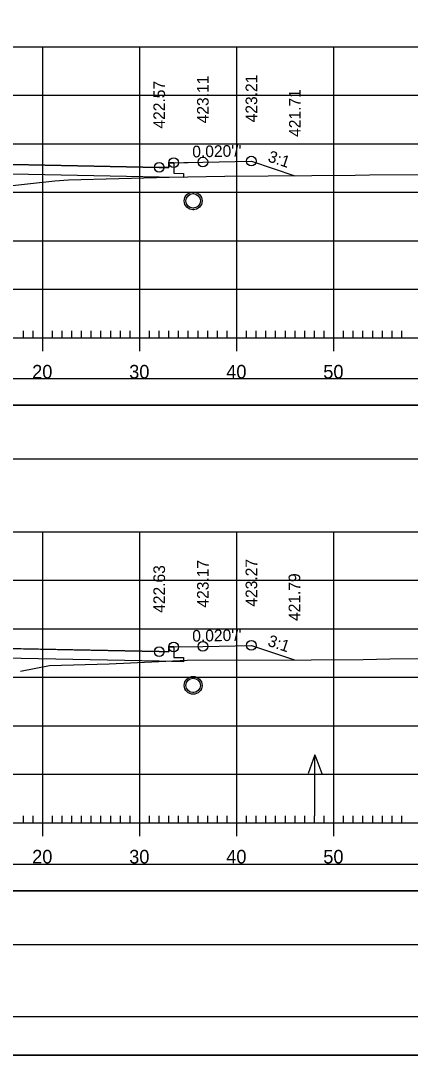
# Model space of a CAD drawing. Extents: x 1371057 to 1372761, y 380005 to 390517.
# Drawn here: x 1371245.3 to 1371285.4, y 388111.9 to 388218.6 of the extents above; entities that cross this region are included whole.
import ezdxf

# ---------------------------------------------------------------- set-up
doc = ezdxf.new("R2010")
doc.units = 0
for name, color, linetype in [('R_Alt Surface', 7, 'Continuous'), ('R_Axis', 7, 'Continuous'), ('R_Axis Annot', 7, 'Continuous'), ('R_Border', 7, 'Continuous'), ('R_Detour', 7, 'Continuous'), ('R_Dimension', 7, 'Continuous'), ('R_Exist Surface', 7, 'Continuous'), ('R_Fin Surface', 7, 'Continuous'), ('R_Fin Surface Annot', 7, 'Continuous'), ('R_Grid', 7, 'Continuous'), ('R_No Plot', 7, 'Continuous'), ('R_Water', 7, 'Continuous'), ('R_Water Annot', 7, 'Continuous')]:
    doc.layers.add(name, color=color, linetype=linetype)

msp = doc.modelspace()

# ---------------------------------------------------------------- linework, layer by layer
at = {"layer": 'R_Alt Surface'}
for points in [[(1371261.03, 388203.95), (1371264.03, 388204.01), (1371269.03, 388204.11), (1371273.51, 388202.61)], [(1371261.03, 388203.95), (1371261.03, 388202.87), (1371262.03, 388202.85), (1371262.03, 388202.42), (1371259.53, 388202.47), (1371227.53, 388203.11), (1371215.53, 388202.87), (1371215.53, 388203.7), (1371202.53, 388203.44), (1371202.52, 388202.61), (1371195.53, 388202.47), (1371193.03, 388202.42), (1371193.03, 388202.85), (1371194.03, 388202.87), (1371194.03, 388203.95)], [(1371261.03, 388154.02), (1371261.03, 388152.94), (1371262.03, 388152.92), (1371262.03, 388152.49), (1371259.53, 388152.54), (1371227.53, 388153.18), (1371215.53, 388152.94), (1371215.53, 388153.77), (1371202.53, 388153.51), (1371202.52, 388152.68), (1371195.53, 388152.54), (1371193.03, 388152.49), (1371193.03, 388152.92), (1371194.03, 388152.94), (1371194.03, 388154.02)], [(1371261.03, 388154.02), (1371264.03, 388154.08), (1371269.03, 388154.18), (1371273.47, 388152.7)]]:
    msp.add_lwpolyline(points, dxfattribs=at)
at = {"layer": 'R_Axis'}
for p, q in [((1371247.53, 388184.5), (1371247.53, 388187.3)), ((1371257.53, 388184.5), (1371257.53, 388187.3)), ((1371267.53, 388184.5), (1371267.53, 388187.3)), ((1371277.53, 388184.5), (1371277.53, 388187.3)), ((1371077.53, 388185.9), (1371377.53, 388185.9)), ((1371245.53, 388185.9), (1371245.53, 388186.6)), ((1371246.53, 388185.9), (1371246.53, 388186.6)), ((1371248.53, 388185.9), (1371248.53, 388186.6)), ((1371249.53, 388185.9), (1371249.53, 388186.6)), ((1371250.53, 388185.9), (1371250.53, 388186.6)), ((1371251.53, 388185.9), (1371251.53, 388186.6)), ((1371252.53, 388185.9), (1371252.53, 388186.6)), ((1371253.53, 388185.9), (1371253.53, 388186.6)), ((1371254.53, 388185.9), (1371254.53, 388186.6)), ((1371255.53, 388185.9), (1371255.53, 388186.6)), ((1371256.53, 388185.9), (1371256.53, 388186.6)), ((1371258.53, 388185.9), (1371258.53, 388186.6)), ((1371259.53, 388185.9), (1371259.53, 388186.6)), ((1371260.53, 388185.9), (1371260.53, 388186.6)), ((1371261.53, 388185.9), (1371261.53, 388186.6)), ((1371262.53, 388185.9), (1371262.53, 388186.6)), ((1371263.53, 388185.9), (1371263.53, 388186.6)), ((1371264.53, 388185.9), (1371264.53, 388186.6)), ((1371265.53, 388185.9), (1371265.53, 388186.6)), ((1371266.53, 388185.9), (1371266.53, 388186.6)), ((1371268.53, 388185.9), (1371268.53, 388186.6)), ((1371269.53, 388185.9), (1371269.53, 388186.6)), ((1371270.53, 388185.9), (1371270.53, 388186.6)), ((1371271.53, 388185.9), (1371271.53, 388186.6)), ((1371272.53, 388185.9), (1371272.53, 388186.6)), ((1371273.53, 388185.9), (1371273.53, 388186.6)), ((1371274.53, 388185.9), (1371274.53, 388186.6)), ((1371275.53, 388185.9), (1371275.53, 388186.6)), ((1371276.53, 388185.9), (1371276.53, 388186.6)), ((1371278.53, 388185.9), (1371278.53, 388186.6)), ((1371279.53, 388185.9), (1371279.53, 388186.6)), ((1371280.53, 388185.9), (1371280.53, 388186.6)), ((1371281.53, 388185.9), (1371281.53, 388186.6)), ((1371282.53, 388185.9), (1371282.53, 388186.6)), ((1371283.53, 388185.9), (1371283.53, 388186.6)), ((1371284.53, 388185.9), (1371284.53, 388186.6)), ((1371247.53, 388134.5), (1371247.53, 388137.3)), ((1371257.53, 388134.5), (1371257.53, 388137.3)), ((1371267.53, 388134.5), (1371267.53, 388137.3)), ((1371277.53, 388134.5), (1371277.53, 388137.3)), ((1371077.53, 388135.9), (1371377.53, 388135.9)), ((1371245.53, 388135.9), (1371245.53, 388136.6)), ((1371246.53, 388135.9), (1371246.53, 388136.6)), ((1371248.53, 388135.9), (1371248.53, 388136.6)), ((1371249.53, 388135.9), (1371249.53, 388136.6)), ((1371250.53, 388135.9), (1371250.53, 388136.6)), ((1371251.53, 388135.9), (1371251.53, 388136.6)), ((1371252.53, 388135.9), (1371252.53, 388136.6)), ((1371253.53, 388135.9), (1371253.53, 388136.6)), ((1371254.53, 388135.9), (1371254.53, 388136.6)), ((1371255.53, 388135.9), (1371255.53, 388136.6)), ((1371256.53, 388135.9), (1371256.53, 388136.6)), ((1371258.53, 388135.9), (1371258.53, 388136.6)), ((1371259.53, 388135.9), (1371259.53, 388136.6)), ((1371260.53, 388135.9), (1371260.53, 388136.6)), ((1371261.53, 388135.9), (1371261.53, 388136.6)), ((1371262.53, 388135.9), (1371262.53, 388136.6)), ((1371263.53, 388135.9), (1371263.53, 388136.6)), ((1371264.53, 388135.9), (1371264.53, 388136.6)), ((1371265.53, 388135.9), (1371265.53, 388136.6)), ((1371266.53, 388135.9), (1371266.53, 388136.6)), ((1371268.53, 388135.9), (1371268.53, 388136.6)), ((1371269.53, 388135.9), (1371269.53, 388136.6)), ((1371270.53, 388135.9), (1371270.53, 388136.6)), ((1371271.53, 388135.9), (1371271.53, 388136.6)), ((1371272.53, 388135.9), (1371272.53, 388136.6)), ((1371273.53, 388135.9), (1371273.53, 388136.6)), ((1371274.53, 388135.9), (1371274.53, 388136.6)), ((1371275.53, 388135.9), (1371275.53, 388136.6)), ((1371276.53, 388135.9), (1371276.53, 388136.6)), ((1371278.53, 388135.9), (1371278.53, 388136.6)), ((1371279.53, 388135.9), (1371279.53, 388136.6)), ((1371280.53, 388135.9), (1371280.53, 388136.6)), ((1371281.53, 388135.9), (1371281.53, 388136.6)), ((1371282.53, 388135.9), (1371282.53, 388136.6)), ((1371283.53, 388135.9), (1371283.53, 388136.6)), ((1371284.53, 388135.9), (1371284.53, 388136.6))]:
    msp.add_line(p, q, dxfattribs=at)
at = {"layer": 'R_Border'}
msp.add_line((1371385.71, 388115.9), (1371069.53, 388115.9), dxfattribs=at)
at = {"layer": 'R_Detour'}
for points in [[(1371074.37, 388178.95), (1371380.68, 388178.95), (1371380.68, 388181.66), (1371074.37, 388181.66)], [(1371076.48, 388128.87), (1371382.79, 388128.87), (1371382.79, 388131.58), (1371076.48, 388131.58)]]:
    msp.add_lwpolyline(points, close=True, dxfattribs=at)
at = {"layer": 'R_Dimension'}
for points in [[(1371074.37, 388173.43), (1371380.68, 388173.43), (1371380.68, 388178.95), (1371074.37, 388178.95)], [(1371076.48, 388123.35), (1371382.79, 388123.35), (1371382.79, 388128.87), (1371076.48, 388128.87)]]:
    msp.add_lwpolyline(points, close=True, dxfattribs=at)
at = {"layer": 'R_Exist Surface'}
for p, q in [((1371263.03, 388200.95), (1371263.03, 388200.89)), ((1371263.03, 388199.12), (1371263.03, 388199.06)), ((1371263.03, 388151), (1371263.03, 388150.94)), ((1371263.03, 388149.17), (1371263.03, 388149.11))]:
    msp.add_line(p, q, dxfattribs=at)
for points in [[(1371243.11, 388201.45), (1371248.79, 388202.08), (1371250.18, 388202.18), (1371260.56, 388202.45), (1371266.31, 388202.56), (1371279.73, 388202.66), (1371281.2, 388202.68), (1371294.93, 388202.76)], [(1371245.25, 388151.52), (1371248.22, 388152.1), (1371254.37, 388152.27), (1371262.41, 388152.66), (1371275.18, 388152.7), (1371280.54, 388152.72), (1371283.28, 388152.81), (1371290.85, 388152.85)]]:
    msp.add_lwpolyline(points, dxfattribs=at)
msp.add_circle((1371263.03, 388200.01), 0.917, dxfattribs=at)
at = {"layer": 'R_Fin Surface'}
for points in [[(1371180.95, 388202.42), (1371182.27, 388202.86), (1371186.03, 388204.11), (1371191.03, 388204.01), (1371192.47, 388203.98), (1371194.03, 388203.95), (1371194.26, 388203.95), (1371194.53, 388203.95), (1371194.53, 388203.45), (1371194.87, 388203.45), (1371195.53, 388203.47), (1371224.44, 388204.05), (1371227.53, 388204.11), (1371232.63, 388204.01), (1371259.52, 388203.47), (1371259.53, 388203.47), (1371260.52, 388203.45), (1371260.52, 388203.63), (1371260.53, 388203.95), (1371261.03, 388203.95), (1371262.07, 388203.97), (1371264.03, 388204.01), (1371269.03, 388204.11), (1371273.51, 388202.61)], [(1371261.03, 388203.95), (1371260.53, 388203.95), (1371260.52, 388203.45), (1371259.53, 388203.47), (1371227.53, 388204.11), (1371195.53, 388203.47), (1371194.53, 388203.45), (1371194.53, 388203.95), (1371194.03, 388203.95)], [(1371180.97, 388152.49), (1371182.32, 388152.94), (1371186.03, 388154.18), (1371191.03, 388154.08), (1371194.03, 388154.02), (1371194.22, 388154.02), (1371194.53, 388154.02), (1371194.53, 388153.52), (1371194.64, 388153.52), (1371195.53, 388153.54), (1371206.41, 388153.76), (1371227.53, 388154.18), (1371227.53, 388154.18), (1371240.26, 388153.92), (1371259.53, 388153.54), (1371260.52, 388153.52), (1371260.52, 388153.75), (1371260.53, 388154.02), (1371260.91, 388154.02), (1371261.03, 388154.02), (1371264.03, 388154.08), (1371269.03, 388154.18), (1371273.47, 388152.7)], [(1371261.03, 388154.02), (1371260.53, 388154.02), (1371260.52, 388153.52), (1371259.53, 388153.54), (1371227.53, 388154.18), (1371195.53, 388153.54), (1371194.53, 388153.52), (1371194.53, 388154.02), (1371194.03, 388154.02)]]:
    msp.add_lwpolyline(points, dxfattribs=at)
at = {"layer": 'R_Grid'}
for p, q in [((1371077.53, 388215.9), (1371377.53, 388215.9)), ((1371247.53, 388185.9), (1371247.53, 388215.9)), ((1371257.53, 388185.9), (1371257.53, 388215.9)), ((1371267.53, 388185.9), (1371267.53, 388215.9)), ((1371277.53, 388185.9), (1371277.53, 388215.9)), ((1371077.53, 388210.9), (1371377.53, 388210.9)), ((1371077.53, 388205.9), (1371377.53, 388205.9)), ((1371077.53, 388200.9), (1371377.53, 388200.9)), ((1371077.53, 388195.9), (1371377.53, 388195.9)), ((1371077.53, 388190.9), (1371377.53, 388190.9)), ((1371077.53, 388185.9), (1371377.53, 388185.9)), ((1371077.53, 388165.9), (1371377.53, 388165.9)), ((1371247.53, 388135.9), (1371247.53, 388165.9)), ((1371257.53, 388135.9), (1371257.53, 388165.9)), ((1371267.53, 388135.9), (1371267.53, 388165.9)), ((1371277.53, 388135.9), (1371277.53, 388165.9)), ((1371077.53, 388160.9), (1371377.53, 388160.9)), ((1371077.53, 388155.9), (1371377.53, 388155.9)), ((1371077.53, 388150.9), (1371377.53, 388150.9)), ((1371077.53, 388145.9), (1371377.53, 388145.9)), ((1371077.53, 388140.9), (1371377.53, 388140.9)), ((1371077.53, 388135.9), (1371377.53, 388135.9))]:
    msp.add_line(p, q, dxfattribs=at)
at = {"layer": 'R_No Plot'}
msp.add_line((1371057.12, 388111.92), (1371390.46, 388111.92), dxfattribs=at)
for points in [[(1371057.12, 388325.26), (1371390.46, 388325.26), (1371390.46, 388111.92), (1371057.12, 388111.92)], [(1371303.45, 388321.36), (1371323.07, 388321.36), (1371323.07, 388311.48), (1371339.18, 388311.48), (1371362.38, 388311.48), (1371362.5, 388283.33), (1371385.71, 388283.33), (1371385.71, 388115.9), (1371069.53, 388115.9), (1371069.53, 388321.36)]]:
    msp.add_lwpolyline(points, close=True, dxfattribs=at)
for centre, radius in [((1371261.03, 388203.95), 0.5), ((1371264.03, 388204.01), 0.5), ((1371269.03, 388204.11), 0.5), ((1371259.53, 388203.47), 0.5), ((1371259.53, 388153.54), 0.5), ((1371261.03, 388154.02), 0.5), ((1371264.03, 388154.08), 0.5), ((1371269.03, 388154.18), 0.5), ((1371263.03, 388150.06), 0.917)]:
    msp.add_circle(centre, radius, dxfattribs=at)
at = {"layer": 'R_Water'}
for p, q in [((1371263.03, 388200.79), (1371263.03, 388200.73)), ((1371263.03, 388199.29), (1371263.03, 388199.23)), ((1371263.03, 388150.84), (1371263.03, 388150.78)), ((1371263.03, 388149.34), (1371263.03, 388149.28))]:
    msp.add_line(p, q, dxfattribs=at)
for centre in [(1371263.03, 388200.01), (1371263.03, 388150.06)]:
    msp.add_circle(centre, 0.75, dxfattribs=at)
at = {"layer": 'R_Water Annot'}
for p, q in [((1371275.58, 388142.89), (1371274.88, 388140.96)), ((1371275.58, 388136.6), (1371275.58, 388142.89)), ((1371275.58, 388142.89), (1371276.28, 388140.96))]:
    msp.add_line(p, q, dxfattribs=at)

# ---------------------------------------------------------------- texts
at = {"layer": 'R_Axis Annot'}
for s, p in [('20', (1371246.44, 388181.7)), ('30', (1371256.44, 388181.7)), ('40', (1371266.44, 388181.7)), ('50', (1371276.44, 388181.7)), ('20', (1371246.44, 388131.7)), ('30', (1371256.44, 388131.7)), ('40', (1371266.44, 388131.7)), ('50', (1371276.44, 388131.7))]:
    msp.add_text(s, height=1.4, dxfattribs=at).set_placement(p)
at = {"layer": 'R_Fin Surface Annot'}
for s, rotation, p in [('423.11', 90, (1371264.63, 388208.01)), ('423.21', 90, (1371269.63, 388208.11)), ('422.57', 90, (1371260.13, 388207.47)), ('421.71', 90, (1371274.11, 388206.61)), ("0.020'/'", 1.1458, (1371262.95, 388204.49)), ('3:1', 341.5625, (1371270.64, 388204.1)), ('423.17', 90, (1371264.63, 388158.08)), ('423.27', 90, (1371269.63, 388158.18)), ('422.63', 90, (1371260.13, 388157.54)), ('421.79', 90, (1371274.07, 388156.7)), ("0.020'/'", 1.1458, (1371262.95, 388154.56)), ('3:1', 341.565, (1371270.62, 388154.17))]:
    msp.add_text(s, height=1.2, rotation=rotation, dxfattribs=at).set_placement(p)

doc.saveas('drawing.dxf')
